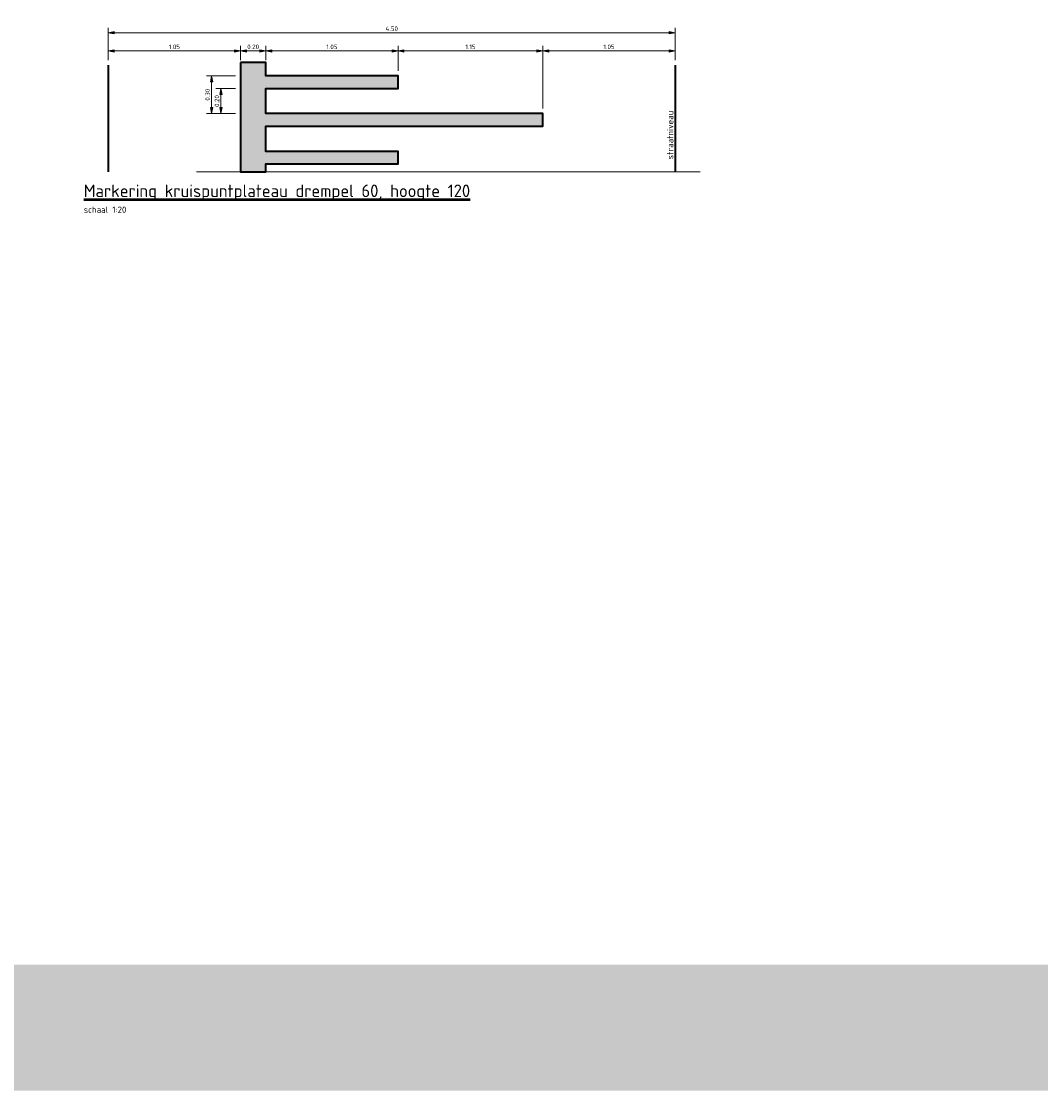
# Model space of a CAD drawing. Header units: metres. Extents: x -699 to 2316, y -1199 to 781.
# Tile 339 of 593: x 666 to 674, y -309 to -300. Entities that reach past the tile are written whole.
import ezdxf
from ezdxf.enums import TextEntityAlignment as Align

# ---------------------------------------------------------------- set-up
doc = ezdxf.new("R2010")
doc.units = ezdxf.units.M
doc.header["$PDMODE"] = 1
doc.linetypes.add('XX-AFBREEK', pattern=[7, 4, -1, 1, -1])
for name, color, linetype, lineweight in [('N-WA-VH-DREMPEL-G', 30, 'Continuous', 35), ('X-XX-AL-AFBREEKLIJN-G', 7, 'XX-AFBREEK', 18), ('X-XX-AL-M', 7, 'Continuous', 18), ('X-XX-AL-T25', 7, 'Continuous', 25), ('X-XX-AL-T50', 130, 'Continuous', 50)]:
    doc.layers.add(name, color=color, linetype=linetype, lineweight=lineweight)
doc.layers.add('X-XX-AL-TEKENBLAD_VIEWPORT-G', color=7, linetype='Continuous', lineweight=18, plot=False)
doc.styles.add('NLCS-ISO', font='NLCS-ISO.ttf')
doc.styles.add('NLCS-ISO Standaard', font='NLCS-ISO.ttf')
doc.dimstyles.new('NLCS-M20-T18-Pijl-A', dxfattribs={"dimtxt": 0.036, "dimasz": 0.027, "dimexe": 0.04, "dimexo": 0.04, "dimgap": 0.014, "dimtad": 1, "dimlfac": -1, "dimzin": 0, "dimdsep": 46, "dimtxsty": 'NLCS-ISO Standaard', "dimblk": 'Pijl', "dimblk1": 'Pijl', "dimblk2": 'Pijl', "dimcen": 2.5, "dimdle": 2, "dimclrd": 256, "dimclre": 256, "dimclrt": 256, "dimadec": 0, "dimazin": 0, "dimtfac": 1, "dimtofl": 0, "dimtmove": 0, "dimatfit": 3, "dimldrblk": 'Pijl', "dimfxl": 1, "dimtolj": 1, "dimtzin": 0, "dimlwd": 18, "dimlwe": 18, "dimarcsym": 0})

# ---------------------------------------------------------------- blocks, each defined once
blk = doc.blocks.new('Pijl')
h = blk.add_hatch(color=256)
h.paths.add_polyline_path([(0, 0), (-1.75, 0.35), (-1.75, 0)])
h.paths.add_polyline_path([(-1.75, 0), (-1.75, -0.35), (0, 0)])
for p, q in [((-1.9, 0), (0, 0)), ((0, 0), (-1.75, 0.35)), ((-1.75, 0.35), (-1.75, -0.35)), ((0, 0), (-1.75, -0.35))]:
    blk.add_line(p, q)
blk = doc.blocks.new('*D385')
at = {"layer": 'Defpoints', "color": 0, "transparency": 16777216}
for p in [(668.1166, -300.6384), (667.9166, -300.7515), (668.1166, -300.7515)]:
    blk.add_point(p, dxfattribs=at)
at = {"layer": 'X-XX-AL-M', "lineweight": 18, "transparency": 16777216}
for p, q in [((667.9166, -300.7115), (667.9166, -300.5984)), ((667.9436, -300.6384), (668.0896, -300.6384)), ((668.1166, -300.7115), (668.1166, -300.5984))]:
    blk.add_line(p, q, dxfattribs=at)
at = {"layer": 'X-XX-AL-M', "lineweight": 18, "transparency": 16777216, "xscale": 0.027, "yscale": 0.027, "zscale": 0.027, "rotation": 180}
blk.add_blockref('Pijl', (667.9166, -300.6384), dxfattribs=at)
at = {"layer": 'X-XX-AL-M', "lineweight": 18, "transparency": 16777216, "xscale": 0.027, "yscale": 0.027, "zscale": 0.027}
blk.add_blockref('Pijl', (668.1166, -300.6384), dxfattribs=at)
at = {"layer": 'X-XX-AL-M', "transparency": 16777216, "insert": (668.0166, -300.6064), "char_height": 0.036, "attachment_point": 5, "style": 'NLCS-ISO Standaard'}
blk.add_mtext('\\A1;0.20', dxfattribs=at)
blk = doc.blocks.new('*D386')
at = {"layer": 'Defpoints', "color": 0, "transparency": 16777216}
for p in [(669.1666, -300.6384), (668.1166, -300.7515), (669.1666, -300.8365)]:
    blk.add_point(p, dxfattribs=at)
at = {"layer": 'X-XX-AL-M', "lineweight": 18, "transparency": 16777216}
for p, q in [((668.1166, -300.7115), (668.1166, -300.5984)), ((668.1436, -300.6384), (669.1396, -300.6384)), ((669.1666, -300.7965), (669.1666, -300.5984))]:
    blk.add_line(p, q, dxfattribs=at)
at = {"layer": 'X-XX-AL-M', "lineweight": 18, "transparency": 16777216, "xscale": 0.027, "yscale": 0.027, "zscale": 0.027, "rotation": 180}
blk.add_blockref('Pijl', (668.1166, -300.6384), dxfattribs=at)
at = {"layer": 'X-XX-AL-M', "lineweight": 18, "transparency": 16777216, "xscale": 0.027, "yscale": 0.027, "zscale": 0.027}
blk.add_blockref('Pijl', (669.1666, -300.6384), dxfattribs=at)
at = {"layer": 'X-XX-AL-M', "transparency": 16777216, "insert": (668.6416, -300.6064), "char_height": 0.036, "attachment_point": 5, "style": 'NLCS-ISO Standaard'}
blk.add_mtext('\\A1;1.05', dxfattribs=at)
blk = doc.blocks.new('*D387')
at = {"layer": 'Defpoints', "color": 0, "transparency": 16777216}
for p in [(670.3166, -300.6384), (669.1666, -300.8365), (670.3166, -301.1365)]:
    blk.add_point(p, dxfattribs=at)
at = {"layer": 'X-XX-AL-M', "lineweight": 18, "transparency": 16777216}
for p, q in [((669.1666, -300.7965), (669.1666, -300.5984)), ((669.1936, -300.6384), (670.2896, -300.6384)), ((670.3166, -301.0965), (670.3166, -300.5984))]:
    blk.add_line(p, q, dxfattribs=at)
at = {"layer": 'X-XX-AL-M', "lineweight": 18, "transparency": 16777216, "xscale": 0.027, "yscale": 0.027, "zscale": 0.027, "rotation": 180}
blk.add_blockref('Pijl', (669.1666, -300.6384), dxfattribs=at)
at = {"layer": 'X-XX-AL-M', "lineweight": 18, "transparency": 16777216, "xscale": 0.027, "yscale": 0.027, "zscale": 0.027}
blk.add_blockref('Pijl', (670.3166, -300.6384), dxfattribs=at)
at = {"layer": 'X-XX-AL-M', "transparency": 16777216, "insert": (669.7416, -300.6064), "char_height": 0.036, "attachment_point": 5, "style": 'NLCS-ISO Standaard'}
blk.add_mtext('\\A1;1.15', dxfattribs=at)
blk = doc.blocks.new('*D388')
at = {"layer": 'Defpoints', "color": 0, "transparency": 16777216}
for p in [(671.3666, -300.6384), (671.3666, -300.7515), (670.3166, -301.1365)]:
    blk.add_point(p, dxfattribs=at)
at = {"layer": 'X-XX-AL-M', "lineweight": 18, "transparency": 16777216}
for p, q in [((670.3166, -301.0965), (670.3166, -300.5984)), ((670.3436, -300.6384), (671.3396, -300.6384)), ((671.3666, -300.7115), (671.3666, -300.5984))]:
    blk.add_line(p, q, dxfattribs=at)
at = {"layer": 'X-XX-AL-M', "lineweight": 18, "transparency": 16777216, "xscale": 0.027, "yscale": 0.027, "zscale": 0.027, "rotation": 180}
blk.add_blockref('Pijl', (670.3166, -300.6384), dxfattribs=at)
at = {"layer": 'X-XX-AL-M', "lineweight": 18, "transparency": 16777216, "xscale": 0.027, "yscale": 0.027, "zscale": 0.027}
blk.add_blockref('Pijl', (671.3666, -300.6384), dxfattribs=at)
at = {"layer": 'X-XX-AL-M', "transparency": 16777216, "insert": (670.8416, -300.6064), "char_height": 0.036, "attachment_point": 5, "style": 'NLCS-ISO Standaard'}
blk.add_mtext('\\A1;1.05', dxfattribs=at)
blk = doc.blocks.new('*D389')
at = {"layer": 'Defpoints', "color": 0, "transparency": 16777216}
for p in [(666.8666, -300.6384), (666.8666, -300.7515), (667.9166, -300.7515)]:
    blk.add_point(p, dxfattribs=at)
at = {"layer": 'X-XX-AL-M', "lineweight": 18, "transparency": 16777216}
for p, q in [((666.8666, -300.7115), (666.8666, -300.5984)), ((667.8896, -300.6384), (666.8936, -300.6384)), ((667.9166, -300.7115), (667.9166, -300.5984))]:
    blk.add_line(p, q, dxfattribs=at)
at = {"layer": 'X-XX-AL-M', "lineweight": 18, "transparency": 16777216, "xscale": 0.027, "yscale": 0.027, "zscale": 0.027, "rotation": 180}
blk.add_blockref('Pijl', (666.8666, -300.6384), dxfattribs=at)
at = {"layer": 'X-XX-AL-M', "lineweight": 18, "transparency": 16777216, "xscale": 0.027, "yscale": 0.027, "zscale": 0.027}
blk.add_blockref('Pijl', (667.9166, -300.6384), dxfattribs=at)
at = {"layer": 'X-XX-AL-M', "transparency": 16777216, "insert": (667.3916, -300.6064), "char_height": 0.036, "attachment_point": 5, "style": 'NLCS-ISO Standaard'}
blk.add_mtext('\\A1;1.05', dxfattribs=at)
blk = doc.blocks.new('*D390')
at = {"layer": 'Defpoints', "color": 0, "transparency": 16777216}
for p in [(671.3666, -300.4942), (666.8666, -300.7515), (671.3666, -300.7515)]:
    blk.add_point(p, dxfattribs=at)
at = {"layer": 'X-XX-AL-M', "lineweight": 18, "transparency": 16777216}
for p, q in [((666.8666, -300.7115), (666.8666, -300.4542)), ((671.3666, -300.7115), (671.3666, -300.4542)), ((666.8936, -300.4942), (671.3396, -300.4942))]:
    blk.add_line(p, q, dxfattribs=at)
at = {"layer": 'X-XX-AL-M', "lineweight": 18, "transparency": 16777216, "xscale": 0.027, "yscale": 0.027, "zscale": 0.027, "rotation": 180}
blk.add_blockref('Pijl', (666.8666, -300.4942), dxfattribs=at)
at = {"layer": 'X-XX-AL-M', "lineweight": 18, "transparency": 16777216, "xscale": 0.027, "yscale": 0.027, "zscale": 0.027}
blk.add_blockref('Pijl', (671.3666, -300.4942), dxfattribs=at)
at = {"layer": 'X-XX-AL-M', "transparency": 16777216, "insert": (669.1166, -300.4622), "char_height": 0.036, "attachment_point": 5, "style": 'NLCS-ISO Standaard'}
blk.add_mtext('\\A1;4.50', dxfattribs=at)
blk = doc.blocks.new('*D391')
at = {"layer": 'Defpoints', "color": 0, "transparency": 16777216}
for p in [(667.6862, -300.8365), (667.9166, -300.8365), (667.9166, -301.1365)]:
    blk.add_point(p, dxfattribs=at)
at = {"layer": 'X-XX-AL-M', "lineweight": 18, "transparency": 16777216}
for p, q in [((667.8766, -300.8365), (667.6462, -300.8365)), ((667.6862, -301.1095), (667.6862, -300.8635)), ((667.8766, -301.1365), (667.6462, -301.1365))]:
    blk.add_line(p, q, dxfattribs=at)
at = {"layer": 'X-XX-AL-M', "lineweight": 18, "transparency": 16777216, "xscale": 0.027, "yscale": 0.027, "zscale": 0.027}
for p, rotation in [((667.6862, -300.8365), 90), ((667.6862, -301.1365), 270)]:
    blk.add_blockref('Pijl', p, dxfattribs=dict(at, rotation=rotation))
at = {"layer": 'X-XX-AL-M', "transparency": 16777216, "insert": (667.6542, -300.9865), "char_height": 0.036, "attachment_point": 5, "rotation": 90, "style": 'NLCS-ISO Standaard'}
blk.add_mtext('\\A1;0.30', dxfattribs=at)
blk = doc.blocks.new('*D392')
at = {"layer": 'Defpoints', "color": 0, "transparency": 16777216}
for p in [(667.7612, -300.9365), (667.9166, -300.9365), (667.9166, -301.1365)]:
    blk.add_point(p, dxfattribs=at)
at = {"layer": 'X-XX-AL-M', "lineweight": 18, "transparency": 16777216}
for p, q in [((667.8766, -300.9365), (667.7212, -300.9365)), ((667.7612, -301.1095), (667.7612, -300.9635)), ((667.8766, -301.1365), (667.7212, -301.1365))]:
    blk.add_line(p, q, dxfattribs=at)
at = {"layer": 'X-XX-AL-M', "lineweight": 18, "transparency": 16777216, "xscale": 0.027, "yscale": 0.027, "zscale": 0.027}
for p, rotation in [((667.7612, -300.9365), 90), ((667.7612, -301.1365), 270)]:
    blk.add_blockref('Pijl', p, dxfattribs=dict(at, rotation=rotation))
at = {"layer": 'X-XX-AL-M', "transparency": 16777216, "insert": (667.7292, -301.0365), "char_height": 0.036, "attachment_point": 5, "rotation": 90, "style": 'NLCS-ISO Standaard'}
blk.add_mtext('\\A1;0.20', dxfattribs=at)

msp = doc.modelspace()

# ---------------------------------------------------------------- hatches: boundary and pattern name
at = {"layer": 'N-WA-VH-DREMPEL-G'}
msp.add_hatch(color=253, dxfattribs=at).paths.add_polyline_path([(667.9166, -300.7296), (667.9166, -301.5996), (668.1166, -301.5996), (668.1166, -301.5365), (669.1666, -301.5365), (669.1666, -301.4365), (668.1166, -301.4365), (668.1166, -301.2365), (670.3166, -301.2365), (670.3166, -301.1365), (668.1166, -301.1365), (668.1166, -300.9365), (669.1666, -300.9365), (669.1666, -300.8365), (668.1166, -300.8365), (668.1166, -300.7296)])

# ---------------------------------------------------------------- linework, layer by layer
for p, q in [((666.8666, -300.7515), (666.8666, -301.5996)), ((671.3666, -300.7515), (671.3666, -301.5996))]:
    msp.add_line(p, q, dxfattribs=at)
msp.add_lwpolyline([(667.9166, -300.7296), (667.9166, -301.5996), (668.1166, -301.5996), (668.1166, -301.5365), (669.1666, -301.5365), (669.1666, -301.4365), (668.1166, -301.4365), (668.1166, -301.2365), (670.3166, -301.2365), (670.3166, -301.1365), (668.1166, -301.1365), (668.1166, -300.9365), (669.1666, -300.9365), (669.1666, -300.8365), (668.1166, -300.8365), (668.1166, -300.7296)], close=True, dxfattribs=at)
at = {"layer": 'X-XX-AL-AFBREEKLIJN-G'}
msp.add_line((671.5658, -301.5996), (666.6983, -301.5996), dxfattribs=at)
at = {"layer": 'X-XX-AL-TEKENBLAD_VIEWPORT-G', "color": 3, "const_width": 1}
msp.add_lwpolyline([(567.6301, -167.1036), (698.1251, -167.1036), (698.1251, -308.3944), (567.6301, -308.3944)], close=True, dxfattribs=at)

# ---------------------------------------------------------------- texts
at = {"layer": 'X-XX-AL-T25', "style": 'NLCS-ISO'}
msp.add_text('straatniveau', height=0.05, rotation=90, dxfattribs=at).set_placement((671.3666, -301.4996), align=Align.BOTTOM_LEFT)
msp.add_text('schaal 1:20', height=0.05, dxfattribs=at).set_placement((666.6719, -301.9246))
at = {"layer": 'X-XX-AL-T50', "style": 'NLCS-ISO'}
msp.add_text('%%UMarkering kruispuntplateau drempel 60, hoogte 120', height=0.1, dxfattribs=at).set_placement((666.6719, -301.7996))

# ---------------------------------------------------------------- dimensions: what is measured, and where the dimension line sits
at = {"layer": 'X-XX-AL-M'}
for base, p1, p2, picture, middle in [((671.3666, -300.4942), (666.8666, -300.7515), (671.3666, -300.7515), '*D390', (669.1166, -300.4622)), ((666.8666, -300.6384), (667.9166, -300.7515), (666.8666, -300.7515), '*D389', (667.3916, -300.6064)), ((668.1166, -300.6384), (667.9166, -300.7515), (668.1166, -300.7515), '*D385', (668.0166, -300.6064)), ((669.1666, -300.6384), (668.1166, -300.7515), (669.1666, -300.8365), '*D386', (668.6416, -300.6064)), ((670.3166, -300.6384), (669.1666, -300.8365), (670.3166, -301.1365), '*D387', (669.7416, -300.6064)), ((671.3666, -300.6384), (670.3166, -301.1365), (671.3666, -300.7515), '*D388', (670.8416, -300.6064))]:
    dim = msp.add_linear_dim(base=base, p1=p1, p2=p2, dimstyle='NLCS-M20-T18-Pijl-A', dxfattribs=at)
    dim.commit()
    dim.dimension.update_dxf_attribs({"geometry": picture, "text_midpoint": middle})
for base, p2, picture, middle in [((667.6862, -300.8365), (667.9166, -300.8365), '*D391', (667.6542, -300.9865)), ((667.7612, -300.9365), (667.9166, -300.9365), '*D392', (667.7292, -301.0365))]:
    dim = msp.add_linear_dim(base=base, p1=(667.9166, -301.1365), p2=p2, angle=90, dimstyle='NLCS-M20-T18-Pijl-A', dxfattribs=at)
    dim.commit()
    dim.dimension.update_dxf_attribs({"geometry": picture, "text_midpoint": middle})

doc.saveas('drawing.dxf')
